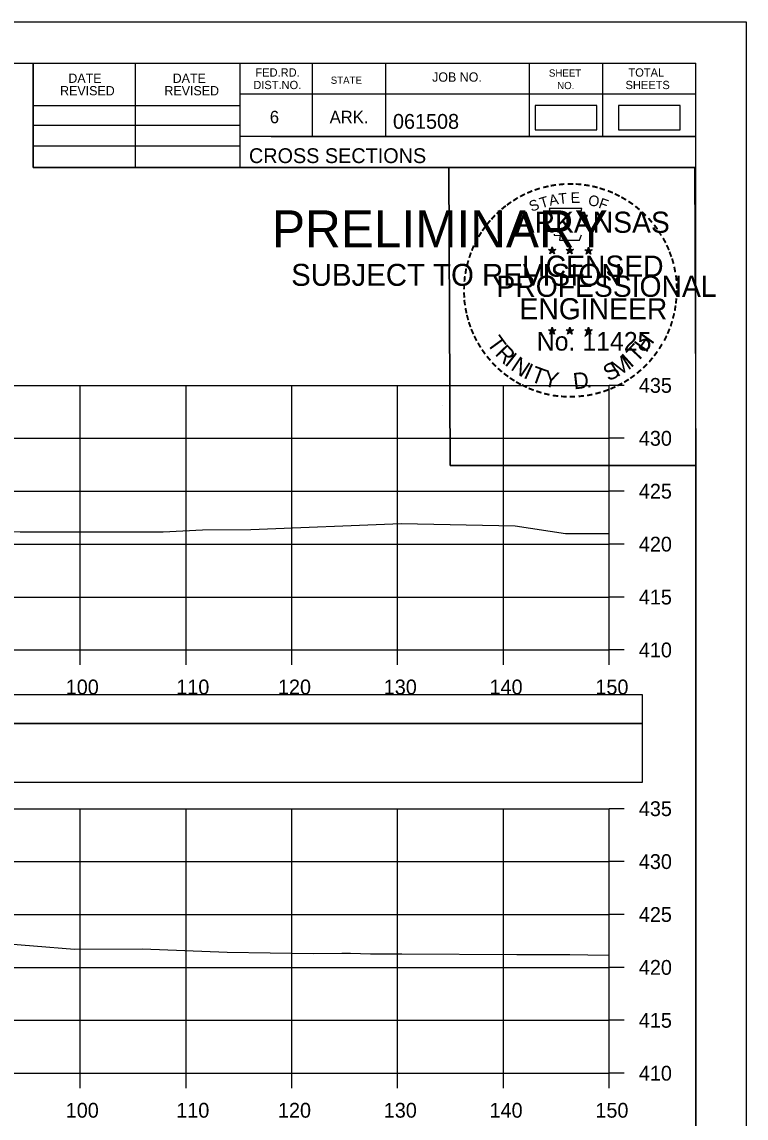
# Model space of a CAD drawing. Extents: x 1371057 to 1372761, y 380005 to 390517.
# Drawn here: x 1371655.4 to 1371723.8, y 388008.3 to 388111.9 of the extents above; entities that cross this region are included whole.
import ezdxf

# ---------------------------------------------------------------- set-up
doc = ezdxf.new("R2010")
doc.units = 0
for name, color, linetype in [('R_Axis', 7, 'Continuous'), ('R_Axis Annot', 7, 'Continuous'), ('R_Border', 7, 'Continuous'), ('R_Border PE', 7, 'Continuous'), ('R_Border Prem', 7, 'Continuous'), ('R_Detour', 7, 'Continuous'), ('R_Dimension', 7, 'Continuous'), ('R_Exist Surface', 7, 'Continuous'), ('R_Grid', 7, 'Continuous'), ('R_No Plot', 7, 'Continuous')]:
    doc.layers.add(name, color=color, linetype=linetype)

msp = doc.modelspace()

# ---------------------------------------------------------------- linework, layer by layer
at = {"layer": 'R_Axis'}
for p, q in [((1371710.87, 388052.57), (1371710.87, 388077.57)), ((1371712.27, 388077.57), (1371710.87, 388077.57)), ((1371712.27, 388072.57), (1371710.87, 388072.57)), ((1371712.27, 388067.57), (1371710.87, 388067.57)), ((1371712.27, 388062.57), (1371710.87, 388062.57)), ((1371712.27, 388057.57), (1371710.87, 388057.57)), ((1371410.87, 388052.57), (1371710.87, 388052.57)), ((1371660.87, 388051.17), (1371660.87, 388052.57)), ((1371670.87, 388051.17), (1371670.87, 388052.57)), ((1371680.87, 388051.17), (1371680.87, 388052.57)), ((1371690.87, 388051.17), (1371690.87, 388052.57)), ((1371700.87, 388051.17), (1371700.87, 388052.57)), ((1371710.87, 388051.17), (1371710.87, 388052.57)), ((1371712.27, 388052.57), (1371710.87, 388052.57)), ((1371710.87, 388012.57), (1371710.87, 388037.57)), ((1371712.27, 388037.57), (1371710.87, 388037.57)), ((1371712.27, 388032.57), (1371710.87, 388032.57)), ((1371712.27, 388027.57), (1371710.87, 388027.57)), ((1371712.27, 388022.57), (1371710.87, 388022.57)), ((1371712.27, 388017.57), (1371710.87, 388017.57)), ((1371410.87, 388012.57), (1371710.87, 388012.57)), ((1371660.87, 388011.17), (1371660.87, 388012.57)), ((1371670.87, 388011.17), (1371670.87, 388012.57)), ((1371680.87, 388011.17), (1371680.87, 388012.57)), ((1371690.87, 388011.17), (1371690.87, 388012.57)), ((1371700.87, 388011.17), (1371700.87, 388012.57)), ((1371710.87, 388011.17), (1371710.87, 388012.57)), ((1371712.27, 388012.57), (1371710.87, 388012.57))]:
    msp.add_line(p, q, dxfattribs=at)
at = {"layer": 'R_Border'}
for p, q in [((1371402.87, 388108.03), (1371719.05, 388108.03)), ((1371656.41, 388098.15), (1371656.41, 388108.03)), ((1371666.09, 388098.15), (1371666.09, 388108.03)), ((1371675.95, 388108.03), (1371675.95, 388098.15)), ((1371682.79, 388108.03), (1371682.79, 388101.09)), ((1371689.73, 388108.03), (1371689.73, 388101.09)), ((1371703.31, 388108.03), (1371703.31, 388101.09)), ((1371710.25, 388108.03), (1371710.25, 388101.09)), ((1371719.05, 387902.57), (1371719.05, 388108.03)), ((1371719.05, 388105.09), (1371675.95, 388105.09)), ((1371719.05, 388105.11), (1371719.05, 388105.11)), ((1371656.41, 388104.01), (1371675.95, 388104.01)), ((1371656.41, 388102.15), (1371675.95, 388102.15)), ((1371719.05, 388101.09), (1371675.95, 388101.09)), ((1371678.91, 388101.09), (1371719.05, 388101.09)), ((1371656.41, 388100.21), (1371675.95, 388100.21)), ((1371719.05, 388098.15), (1371656.41, 388098.15))]:
    msp.add_line(p, q, dxfattribs=at)
at = {"layer": 'R_Border PE'}
for p, q in [((1371705.14, 388090.4), (1371705.49, 388090.29)), ((1371705.14, 388090.4), (1371705.39, 388090.36)), ((1371705.14, 388090.4), (1371705.37, 388090.28)), ((1371705.27, 388089.99), (1371705.49, 388090.29)), ((1371705.27, 388089.99), (1371705.4, 388090.24)), ((1371705.27, 388089.99), (1371705.48, 388090.21)), ((1371705.49, 388090.65), (1371705.45, 388090.4)), ((1371705.7, 388089.99), (1371705.48, 388090.21)), ((1371705.49, 388090.29), (1371705.49, 388090.65)), ((1371705.49, 388090.65), (1371705.54, 388090.4)), ((1371705.83, 388090.4), (1371705.49, 388090.29)), ((1371705.7, 388089.99), (1371705.49, 388090.29)), ((1371705.83, 388090.4), (1371705.55, 388090.35)), ((1371705.7, 388089.99), (1371705.56, 388090.28)), ((1371705.83, 388090.4), (1371705.63, 388090.3)), ((1371706.81, 388090.4), (1371707.16, 388090.29)), ((1371706.81, 388090.4), (1371707.06, 388090.36)), ((1371706.81, 388090.4), (1371707.04, 388090.28)), ((1371706.94, 388089.99), (1371707.16, 388090.29)), ((1371706.94, 388089.99), (1371707.07, 388090.24)), ((1371706.94, 388089.99), (1371707.15, 388090.21)), ((1371707.16, 388090.65), (1371707.12, 388090.4)), ((1371707.37, 388089.99), (1371707.15, 388090.21)), ((1371707.16, 388090.29), (1371707.16, 388090.65)), ((1371707.16, 388090.65), (1371707.21, 388090.4)), ((1371707.5, 388090.4), (1371707.16, 388090.29)), ((1371707.37, 388089.99), (1371707.16, 388090.29)), ((1371707.5, 388090.4), (1371707.22, 388090.35)), ((1371707.37, 388089.99), (1371707.23, 388090.28)), ((1371707.5, 388090.4), (1371707.3, 388090.3)), ((1371708.57, 388090.39), (1371708.92, 388090.28)), ((1371708.57, 388090.39), (1371708.82, 388090.34)), ((1371708.57, 388090.39), (1371708.81, 388090.27)), ((1371708.7, 388089.98), (1371708.92, 388090.28)), ((1371708.7, 388089.98), (1371708.83, 388090.22)), ((1371708.7, 388089.98), (1371708.92, 388090.2)), ((1371708.92, 388090.64), (1371708.88, 388090.39)), ((1371708.92, 388090.28), (1371708.92, 388090.64)), ((1371708.92, 388090.64), (1371708.97, 388090.39)), ((1371709.27, 388090.39), (1371708.92, 388090.28)), ((1371709.13, 388089.98), (1371708.92, 388090.28)), ((1371709.13, 388089.98), (1371708.92, 388090.19)), ((1371709.27, 388090.39), (1371708.98, 388090.34)), ((1371709.13, 388089.98), (1371709, 388090.27)), ((1371709.27, 388090.39), (1371709.06, 388090.29)), ((1371705.13, 388082.83), (1371705.48, 388082.72)), ((1371705.13, 388082.83), (1371705.39, 388082.78)), ((1371705.13, 388082.83), (1371705.37, 388082.71)), ((1371705.27, 388082.42), (1371705.48, 388082.72)), ((1371705.48, 388083.08), (1371705.44, 388082.83)), ((1371705.48, 388082.72), (1371705.48, 388083.08)), ((1371705.48, 388083.08), (1371705.53, 388082.83)), ((1371705.83, 388082.83), (1371705.48, 388082.72)), ((1371705.7, 388082.42), (1371705.48, 388082.72)), ((1371705.83, 388082.83), (1371705.54, 388082.78)), ((1371705.7, 388082.42), (1371705.56, 388082.71)), ((1371705.83, 388082.83), (1371705.63, 388082.73)), ((1371706.8, 388082.83), (1371707.15, 388082.72)), ((1371706.8, 388082.83), (1371707.06, 388082.78)), ((1371706.8, 388082.83), (1371707.04, 388082.71)), ((1371706.94, 388082.42), (1371707.15, 388082.72)), ((1371707.15, 388083.08), (1371707.11, 388082.83)), ((1371707.15, 388082.72), (1371707.15, 388083.08)), ((1371707.15, 388083.08), (1371707.2, 388082.83)), ((1371707.5, 388082.83), (1371707.15, 388082.72)), ((1371707.36, 388082.42), (1371707.15, 388082.72)), ((1371707.5, 388082.83), (1371707.21, 388082.78)), ((1371707.36, 388082.42), (1371707.23, 388082.71)), ((1371707.5, 388082.83), (1371707.29, 388082.73)), ((1371708.57, 388082.82), (1371708.92, 388082.71)), ((1371708.57, 388082.82), (1371708.82, 388082.77)), ((1371708.57, 388082.82), (1371708.81, 388082.7)), ((1371708.7, 388082.41), (1371708.92, 388082.71)), ((1371708.92, 388083.07), (1371708.88, 388082.82)), ((1371708.92, 388082.71), (1371708.92, 388083.07)), ((1371708.92, 388083.07), (1371708.97, 388082.82)), ((1371709.27, 388082.82), (1371708.92, 388082.71)), ((1371709.13, 388082.41), (1371708.92, 388082.71)), ((1371709.27, 388082.82), (1371708.98, 388082.77)), ((1371709.13, 388082.41), (1371708.99, 388082.7)), ((1371709.27, 388082.82), (1371709.06, 388082.72)), ((1371705.27, 388082.42), (1371705.39, 388082.66)), ((1371705.27, 388082.42), (1371705.48, 388082.64)), ((1371705.7, 388082.42), (1371705.48, 388082.63)), ((1371706.94, 388082.42), (1371707.06, 388082.66)), ((1371706.94, 388082.42), (1371707.15, 388082.64)), ((1371707.36, 388082.42), (1371707.15, 388082.63)), ((1371708.7, 388082.41), (1371708.83, 388082.65)), ((1371708.7, 388082.41), (1371708.92, 388082.63)), ((1371709.13, 388082.41), (1371708.92, 388082.62))]:
    msp.add_line(p, q, dxfattribs=at)
for points in [[(1371705.18, 388094.28), (1371705.45, 388093.45)], [(1371708.69, 388093.36), (1371708.83, 388093.64), (1371708.15, 388093.62), (1371708.29, 388094.28), (1371705.18, 388094.28)], [(1371705.67, 388091.86), (1371705.67, 388091.77), (1371706.23, 388091.75), (1371706.18, 388091.28), (1371708.05, 388091.28), (1371708.25, 388091.81)], [(1371705.49, 388090.65), (1371705.7, 388089.99), (1371705.14, 388090.4), (1371705.83, 388090.4), (1371705.27, 388089.99), (1371705.49, 388090.65)], [(1371707.16, 388090.65), (1371707.37, 388089.99), (1371706.81, 388090.4), (1371707.5, 388090.4), (1371706.94, 388089.99), (1371707.16, 388090.65)], [(1371708.92, 388090.64), (1371709.13, 388089.98), (1371708.57, 388090.39), (1371709.27, 388090.39), (1371708.7, 388089.98), (1371708.92, 388090.64)], [(1371705.48, 388083.08), (1371705.7, 388082.42), (1371705.13, 388082.83), (1371705.83, 388082.83), (1371705.27, 388082.42), (1371705.48, 388083.08)], [(1371707.15, 388083.08), (1371707.36, 388082.42), (1371706.8, 388082.83), (1371707.5, 388082.83), (1371706.94, 388082.42), (1371707.15, 388083.08)], [(1371708.92, 388083.07), (1371709.13, 388082.41), (1371708.57, 388082.82), (1371709.27, 388082.82), (1371708.7, 388082.41), (1371708.92, 388083.07)]]:
    msp.add_lwpolyline(points, dxfattribs=at)
for centre, radius in [((1371705.49, 388090.29), 0.172), ((1371705.49, 388090.29), 0.145), ((1371705.49, 388090.29), 0.116), ((1371705.49, 388090.29), 0.0991), ((1371705.49, 388090.29), 0.0747), ((1371705.49, 388090.29), 0.0495), ((1371705.49, 388090.29), 0.0296), ((1371707.16, 388090.29), 0.172), ((1371707.16, 388090.29), 0.145), ((1371707.16, 388090.29), 0.116), ((1371707.16, 388090.29), 0.0991), ((1371707.16, 388090.29), 0.0747), ((1371707.16, 388090.29), 0.0495), ((1371707.16, 388090.29), 0.0296), ((1371708.92, 388090.28), 0.172), ((1371708.92, 388090.28), 0.145), ((1371708.92, 388090.28), 0.116), ((1371708.92, 388090.28), 0.0991), ((1371708.92, 388090.28), 0.0747), ((1371708.92, 388090.28), 0.0495), ((1371708.92, 388090.28), 0.0296), ((1371705.48, 388082.72), 0.172), ((1371705.48, 388082.72), 0.145), ((1371705.48, 388082.72), 0.116), ((1371705.48, 388082.72), 0.0991), ((1371705.48, 388082.72), 0.0747), ((1371705.48, 388082.72), 0.0495), ((1371705.48, 388082.72), 0.0296), ((1371707.15, 388082.72), 0.172), ((1371707.15, 388082.72), 0.145), ((1371707.15, 388082.72), 0.116), ((1371707.15, 388082.72), 0.0991), ((1371707.15, 388082.72), 0.0747), ((1371707.15, 388082.72), 0.0495), ((1371707.15, 388082.72), 0.0296), ((1371708.92, 388082.71), 0.172), ((1371708.92, 388082.71), 0.145), ((1371708.92, 388082.71), 0.116), ((1371708.92, 388082.71), 0.0991), ((1371708.92, 388082.71), 0.0747), ((1371708.92, 388082.71), 0.0495), ((1371708.92, 388082.71), 0.0296)]:
    msp.add_circle(centre, radius, dxfattribs=at)
at = {"layer": 'R_Detour'}
msp.add_lwpolyline([(1371407.72, 388045.61), (1371714.03, 388045.61), (1371714.03, 388048.32), (1371407.72, 388048.32)], close=True, dxfattribs=at)
at = {"layer": 'R_Dimension'}
for points in [[(1371703.87, 388101.71), (1371709.7, 388101.71), (1371709.7, 388104.02), (1371703.87, 388104.02)], [(1371711.74, 388101.71), (1371717.57, 388101.71), (1371717.57, 388104.02), (1371711.74, 388104.02)], [(1371407.72, 388040.09), (1371714.03, 388040.09), (1371714.03, 388045.61), (1371407.72, 388045.61)]]:
    msp.add_lwpolyline(points, close=True, dxfattribs=at)
at = {"layer": 'R_Exist Surface'}
for points in [[(1371616.05, 388066.13), (1371621.91, 388065.92), (1371627.95, 388065.7), (1371628.31, 388065.7), (1371630.08, 388065.3), (1371634.04, 388064.44), (1371634.55, 388064.3), (1371635.93, 388064.27), (1371655.2, 388063.73), (1371668.71, 388063.72), (1371672.44, 388063.91), (1371676.99, 388063.96), (1371691.19, 388064.51), (1371701.98, 388064.29), (1371706.74, 388063.59), (1371710.87, 388063.57)], [(1371616.53, 388024.84), (1371625.48, 388024.64), (1371634.39, 388024.94), (1371647.35, 388024.76), (1371652.54, 388024.93), (1371660.34, 388024.29), (1371666.75, 388024.33), (1371674.77, 388024.01), (1371682.9, 388023.89), (1371685.61, 388023.92), (1371686.43, 388023.91), (1371688.31, 388023.86), (1371689.91, 388023.85), (1371691.27, 388023.86), (1371702.13, 388023.78), (1371707.15, 388023.79), (1371708.85, 388023.77), (1371710.87, 388023.74)]]:
    msp.add_lwpolyline(points, dxfattribs=at)
at = {"layer": 'R_Grid'}
for p, q in [((1371410.87, 388077.57), (1371710.87, 388077.57)), ((1371660.87, 388052.57), (1371660.87, 388077.57)), ((1371670.87, 388052.57), (1371670.87, 388077.57)), ((1371680.87, 388052.57), (1371680.87, 388077.57)), ((1371690.87, 388052.57), (1371690.87, 388077.57)), ((1371700.87, 388052.57), (1371700.87, 388077.57)), ((1371710.87, 388052.57), (1371710.87, 388077.57)), ((1371410.87, 388072.57), (1371710.87, 388072.57)), ((1371410.87, 388067.57), (1371710.87, 388067.57)), ((1371410.87, 388062.57), (1371710.87, 388062.57)), ((1371410.87, 388057.57), (1371710.87, 388057.57)), ((1371410.87, 388052.57), (1371710.87, 388052.57)), ((1371410.87, 388037.57), (1371710.87, 388037.57)), ((1371660.87, 388012.57), (1371660.87, 388037.57)), ((1371670.87, 388012.57), (1371670.87, 388037.57)), ((1371680.87, 388012.57), (1371680.87, 388037.57)), ((1371690.87, 388012.57), (1371690.87, 388037.57)), ((1371700.87, 388012.57), (1371700.87, 388037.57)), ((1371710.87, 388012.57), (1371710.87, 388037.57)), ((1371410.87, 388032.57), (1371710.87, 388032.57)), ((1371410.87, 388027.57), (1371710.87, 388027.57)), ((1371410.87, 388022.57), (1371710.87, 388022.57)), ((1371410.87, 388017.57), (1371710.87, 388017.57)), ((1371410.87, 388012.57), (1371710.87, 388012.57))]:
    msp.add_line(p, q, dxfattribs=at)
at = {"layer": 'R_No Plot'}
for p, q in [((1371390.47, 388111.92), (1371723.8, 388111.92)), ((1371695.09, 388075.69), (1371695.09, 388075.69))]:
    msp.add_line(p, q, dxfattribs=at)
for points in [[(1371390.46, 388111.92), (1371723.8, 388111.92), (1371723.8, 387898.58), (1371390.46, 387898.58)], [(1371636.79, 388108.03), (1371656.41, 388108.03), (1371656.41, 388098.15), (1371672.52, 388098.15), (1371695.72, 388098.15), (1371695.84, 388069.99), (1371719.05, 388069.99), (1371719.05, 387902.57), (1371402.87, 387902.57), (1371402.87, 388108.03)], [(1371695.72, 388098.15), (1371718.93, 388098.15), (1371719.05, 388069.99), (1371695.84, 388069.99)]]:
    msp.add_lwpolyline(points, close=True, dxfattribs=at)

# ---------------------------------------------------------------- texts
at = {"layer": 'R_Axis Annot'}
for s, p in [('435', (1371713.67, 388076.87)), ('430', (1371713.67, 388071.87)), ('425', (1371713.67, 388066.87)), ('420', (1371713.67, 388061.87)), ('415', (1371713.67, 388056.87)), ('410', (1371713.67, 388051.87)), ('100', (1371659.5, 388048.37)), ('110', (1371669.95, 388048.37)), ('120', (1371679.56, 388048.37)), ('130', (1371689.56, 388048.37)), ('140', (1371699.56, 388048.37)), ('150', (1371709.56, 388048.37)), ('435', (1371713.67, 388036.87)), ('430', (1371713.67, 388031.87)), ('425', (1371713.67, 388026.87)), ('420', (1371713.67, 388021.87)), ('415', (1371713.67, 388016.87)), ('410', (1371713.67, 388011.87)), ('100', (1371659.5, 388008.37)), ('110', (1371669.95, 388008.37)), ('120', (1371679.56, 388008.37)), ('130', (1371689.56, 388008.37)), ('140', (1371699.56, 388008.37)), ('150', (1371709.56, 388008.37))]:
    msp.add_text(s, height=1.4, dxfattribs=at).set_placement(p)
at = {"layer": 'R_Border'}
for s, height, p in [('DATE', 0.879, (1371659.75, 388106.16)), ('DATE', 0.879, (1371669.61, 388106.16)), ('FED.RD.', 0.782, (1371677.43, 388106.75)), ('STATE', 0.684, (1371684.55, 388106.07)), ('JOB NO.', 0.879, (1371694.13, 388106.27)), ('SHEET', 0.684, (1371705.17, 388106.75)), ('TOTAL', 0.782, (1371712.69, 388106.75)), ('REVISED', 0.879, (1371658.97, 388104.98)), ('REVISED', 0.879, (1371668.83, 388104.98)), ('DIST.NO.', 0.782, (1371677.23, 388105.57)), ('NO.', 0.684, (1371705.95, 388105.57)), ('SHEETS', 0.782, (1371712.41, 388105.57)), ('6', 1.17, (1371678.79, 388102.35)), ('ARK.', 1.172, (1371684.45, 388102.35)), ('061508', 1.4, (1371690.43, 388101.82)), ('CROSS SECTIONS', 1.4, (1371676.82, 388098.58))]:
    msp.add_text(s, height=height, rotation=360, dxfattribs=at).set_placement(p)
at = {"layer": 'R_Border PE'}
for s, height, rotation, p in [('-', 1.6, 19.1761, (1371703.93, 388095.41)), ('-', 1.6, 13.6301, (1371704.68, 388095.65)), ('-', 1.6, 10.2193, (1371705.35, 388095.81)), ('-', 1.6, 5.8968, (1371706.08, 388095.92)), ('-', 1.6, 0.1862, (1371706.86, 388095.99)), ('-', 1.6, 357.743, (1371707.58, 388095.98)), ('-', 1.6, 352.1617, (1371708.32, 388095.92)), ('-', 1.6, 347.2049, (1371709.04, 388095.81)), ('-', 1.6, 342.3362, (1371709.68, 388095.65)), ('-', 1.6, 34.0636, (1371702.06, 388094.45)), ('-', 1.6, 28.7918, (1371702.66, 388094.82)), ('-', 1.6, 24.3072, (1371703.29, 388095.14)), ('S', 1, 21.594, (1371703.53, 388093.96)), ('T', 1, 16.4036, (1371704.45, 388094.29)), ('A', 1, 11.2132, (1371705.27, 388094.54)), ('T', 1, 6.0228, (1371706.12, 388094.7)), ('E', 1, 0.8323, (1371707.23, 388094.81)), ('O', 1, 350.4515, (1371708.83, 388094.6)), ('F', 1, 340.0707, (1371709.79, 388094.38)), ('-', 1.6, 337.8551, (1371710.41, 388095.43)), ('-', 1.6, 334.1211, (1371711.04, 388095.16)), ('-', 1.6, 329.6409, (1371711.62, 388094.88)), ('-', 1.6, 42.9622, (1371700.58, 388093.26)), ('-', 1.6, 38.9507, (1371701.01, 388093.68)), ('-', 1.6, 36.2317, (1371701.48, 388094.05)), ('-', 1.6, 325.8627, (1371712.26, 388094.51)), ('-', 1.6, 320.5297, (1371712.87, 388094.09)), ('-', 1.6, 50.6142, (1371699.72, 388092.3)), ('-', 1.6, 48.423, (1371700.13, 388092.78)), ('ARKANSAS', 2, 360, (1371702.03, 388091.99)), ('-', 1.6, 315.5786, (1371713.47, 388093.6)), ('-', 1.6, 309.8797, (1371714.04, 388093.05)), ('-', 1.6, 58.0706, (1371698.99, 388091.2)), ('-', 1.6, 54.2325, (1371699.31, 388091.73)), ('-', 1.6, 306.6522, (1371714.57, 388092.45)), ('-', 1.4, 303.6753, (1371715.05, 388091.88)), ('-', 1.6, 62.8713, (1371698.67, 388090.59)), ('-', 1.6, 299.6684, (1371715.37, 388091.27)), ('-', 1.6, 72.3945, (1371698.2, 388089.35)), ('-', 1.6, 67.7743, (1371698.41, 388089.98)), ('DWB', 0.01, 360, (1371705.47, 388090.28)), ('DWB', 0.01, 360, (1371707.14, 388090.28)), ('DWB', 0.01, 360, (1371708.91, 388090.27)), ('-', 1.6, 294.6628, (1371715.7, 388090.66)), ('-', 1.6, 290.5728, (1371715.95, 388090.08)), ('-', 1.6, 75.461, (1371698, 388088.63)), ('LICENSED', 2, 360, (1371702.63, 388087.84)), ('-', 1.6, 285.1233, (1371716.19, 388089.5)), ('-', 1.6, 85.1863, (1371697.79, 388087.23)), ('-', 1.6, 81.2013, (1371697.87, 388087.92)), ('PROFESSIONAL', 2, 360, (1371700.21, 388085.94)), ('-', 1.6, 280.5493, (1371716.39, 388088.76)), ('-', 1.6, 276.5962, (1371716.55, 388087.99)), ('-', 1.6, 89.0622, (1371697.77, 388086.53)), ('-', 1.6, 274.3301, (1371716.61, 388087.27)), ('-', 1.6, 94.1959, (1371697.8, 388085.8)), ('ENGINEER', 2, 360, (1371702.39, 388083.81)), ('-', 1.6, 263.5172, (1371716.62, 388085.97)), ('-', 1.6, 269.9407, (1371716.64, 388086.64)), ('-', 1.6, 98.9479, (1371697.87, 388085.14)), ('-', 1.6, 101.7149, (1371698.01, 388084.4)), ('-', 1.6, 260.9953, (1371716.55, 388085.32)), ('-', 1.6, 105.4578, (1371698.17, 388083.81)), ('-', 1.6, 255.7626, (1371716.44, 388084.64)), ('-', 1.6, 109.0874, (1371698.38, 388083.18)), ('-', 1.6, 114.0643, (1371698.64, 388082.58)), ('DWB', 0.01, 360, (1371705.47, 388082.71)), ('DWB', 0.01, 360, (1371707.14, 388082.71)), ('DWB', 0.01, 360, (1371708.91, 388082.7)), ('-', 1.6, 247.8887, (1371716.04, 388083.25)), ('-', 1.6, 252.8681, (1371716.26, 388083.92)), ('-', 1.6, 115.7289, (1371698.94, 388081.96)), ('T', 1.54, 306.0406, (1371699.24, 388081.55)), ('No. 11425', 1.757, 360, (1371704.02, 388080.86)), ('H', 1.54, 54.6088, (1371714.36, 388080.59)), ('-', 1.6, 244.6197, (1371715.78, 388082.62)), ('-', 1.6, 120.4471, (1371699.3, 388081.38)), ('-', 1.6, 125.8934, (1371699.7, 388080.82)), ('R', 1.54, 314.005, (1371700, 388080.51)), ('I', 1.54, 321.9694, (1371700.9, 388079.57)), ('T', 1.54, 46.6444, (1371713.47, 388079.65)), ('-', 1.6, 233.8452, (1371714.98, 388081.22)), ('-', 1.6, 239.0712, (1371715.38, 388081.87)), ('-', 1.6, 130.7181, (1371700.17, 388080.26)), ('-', 1.6, 134.2238, (1371700.68, 388079.72)), ('N', 1.54, 326.5002, (1371701.47, 388079.1)), ('I', 1.54, 335.3603, (1371702.68, 388078.32)), ('S', 1.54, 26.9312, (1371710.79, 388077.92)), ('M', 1.54, 32.6563, (1371711.63, 388078.32)), ('I', 1.54, 42.1136, (1371712.91, 388079.17)), ('-', 1.6, 225.7653, (1371714.07, 388080.09)), ('-', 1.6, 231.2538, (1371714.55, 388080.65)), ('-', 1.6, 138.9338, (1371701.21, 388079.25)), ('-', 1.6, 144.6463, (1371701.76, 388078.85)), ('T', 1.54, 339.8912, (1371703.34, 388077.99)), ('Y', 1.54, 347.8556, (1371704.56, 388077.54)), ('D', 1.54, 6.3969, (1371707.54, 388077.19)), ('-', 1.6, 215.7363, (1371713, 388079.1)), ('-', 1.6, 221.0851, (1371713.55, 388079.58)), ('-', 1.6, 148.0898, (1371702.32, 388078.48)), ('-', 1.6, 151.5704, (1371702.9, 388078.15)), ('-', 1.6, 154.6002, (1371703.43, 388077.91)), ('.', 1.54, 13.7642, (1371708.74, 388077.31)), ('-', 1.6, 204.2516, (1371711.29, 388078.05)), ('-', 1.6, 207.3568, (1371711.91, 388078.37)), ('-', 1.6, 212.2491, (1371712.47, 388078.72)), ('-', 1.6, 158.5612, (1371704.05, 388077.65)), ('-', 1.6, 162.7983, (1371704.74, 388077.44)), ('-', 1.6, 167.5555, (1371705.45, 388077.27)), ('-', 1.6, 173.1155, (1371706.22, 388077.16)), ('-', 1.6, 176.5183, (1371706.97, 388077.11)), ('-', 1.6, 181.5918, (1371707.72, 388077.13)), ('-', 1.6, 185.8167, (1371708.52, 388077.21)), ('-', 1.6, 191.2858, (1371709.26, 388077.34)), ('-', 1.6, 195.4743, (1371709.99, 388077.54)), ('-', 1.6, 200.7184, (1371710.67, 388077.78))]:
    msp.add_text(s, height=height, rotation=rotation, dxfattribs=at).set_placement(p)
at = {"layer": 'R_Border Prem'}
for s, height, p in [('PRELIMINARY', 3.5, (1371679, 388090.61)), ('DWB', 0.01, (1371679.75, 388092.46)), ('SUBJECT TO REVISION', 2.0751, (1371680.81, 388086.98))]:
    msp.add_text(s, height=height, rotation=360, dxfattribs=at).set_placement(p)

doc.saveas('drawing.dxf')
